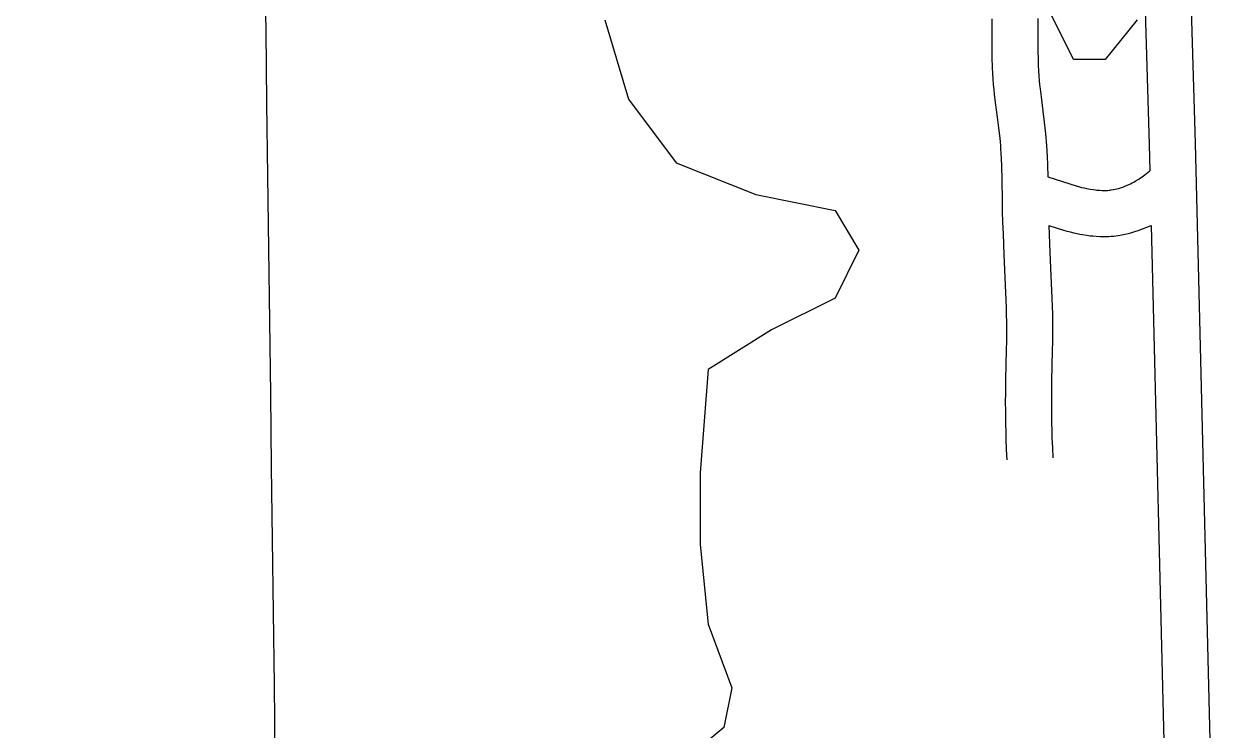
# Model space of a CAD drawing. Extents: x 3715084 to 3753216, y 488173 to 513963.
# Drawn here: x 3740252 to 3741036, y 499126 to 499585 of the extents above; entities that cross this region are included whole.
import ezdxf

# ---------------------------------------------------------------- set-up
doc = ezdxf.new("R2010")
doc.units = 0
for name, color, linetype in [('V-GRID-MAJR', 7, 'Continuous'), ('V-ROAD-CNTR', 7, 'Continuous'), ('V-SITE-VEGE', 7, 'Continuous')]:
    doc.layers.add(name, color=color, linetype=linetype)

msp = doc.modelspace()

# ---------------------------------------------------------------- linework, layer by layer
at = {"layer": 'V-GRID-MAJR'}
msp.add_spline([(3740482.536, 493855.044), (3740405.883, 499912.396), (3740329.19, 505972.83400000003), (3740252.497, 512033.283), (3740252.458, 512036.354)], degree=3, dxfattribs=at)
at = {"layer": 'V-ROAD-CNTR'}
for points in [[(3740969.1830225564, 500660.8576521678), (3740969.317022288, 500663.1566475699), (3740991.4279780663, 500229.12451563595), (3741002.652955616, 499928.8471161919), (3741015.244930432, 499507.822958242), (3741025.4749099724, 499092.72178844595), (3741033.197894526, 498829.54531480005), (3741035.873889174, 498675.03062382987), (3741034.248892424, 498602.617768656), (3741025.793909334, 498520.29593330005), (3741015.1459306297, 498461.4230510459), (3741006.684947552, 498416.8811401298), (3741003.4389540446, 498369.50223488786), (3741002.1519566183, 498325.3453232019), (3740997.651965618, 498284.508404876)], [(3740968.839023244, 500030.2879133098), (3740972.669015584, 499927.8391182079), (3740985.256990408, 499507.004959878), (3740985.679989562, 499489.8269942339)], [(3740882.6801955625, 499588.90679607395), (3740882.727195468, 499575.2548233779), (3740882.7811953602, 499568.40083708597), (3740882.859195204, 499561.5188508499), (3740882.90119512, 499559.3728551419), (3740882.97119498, 499557.22385943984), (3740883.1711945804, 499553.2328674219), (3740883.430194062, 499549.4888749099), (3740883.72619347, 499546.0148818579), (3740884.042192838, 499542.7908883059), (3740884.3671921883, 499539.775894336), (3740885.019190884, 499534.2609053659), (3740886.2301884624, 499524.81692425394), (3740887.107186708, 499517.8709381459), (3740887.6951855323, 499512.76794835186), (3740888.0781847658, 499509.0009558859), (3740888.3251842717, 499506.20596147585), (3740888.482183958, 499504.16096556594), (3740888.6781835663, 499501.0539717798), (3740888.8141832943, 499497.941978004), (3740888.965182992, 499492.91198806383), (3740889.1681825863, 499483.91800605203), (3740889.419182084, 499470.30103328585), (3740889.568181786, 499463.4150470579), (3740889.764181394, 499456.49906089), (3740890.0401808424, 499448.785076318), (3740890.6041797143, 499435.4081030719), (3740891.48617795, 499415.4621429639), (3740891.867177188, 499405.5591627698), (3740892.028176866, 499400.64717259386), (3740892.163176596, 499395.75118238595), (3740892.2351764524, 499391.99418989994), (3740892.269176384, 499388.477196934), (3740892.2741763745, 499385.1852035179), (3740892.225176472, 499378.90121608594), (3740892.13617665, 499373.3972270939), (3740891.6891775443, 499353.75826637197), (3740891.598177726, 499348.77227634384), (3740891.549177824, 499344.99328390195), (3740891.51617789, 499339.32729523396), (3740891.547177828, 499333.6343066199), (3740891.6771775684, 499325.6383226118), (3740891.820177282, 499319.64933458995), (3740891.953177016, 499315.1443435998), (3740892.1911765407, 499308.41935705), (3740892.474175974, 499301.74137040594)], [(3740912.680135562, 499588.94879599), (3740912.7271354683, 499575.4228230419), (3740912.779135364, 499568.68883650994), (3740912.855135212, 499561.982849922), (3740912.8911351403, 499560.15885357), (3740912.947135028, 499558.465856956), (3740913.119134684, 499555.01886384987), (3740913.342134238, 499551.7988702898), (3740913.6021337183, 499548.74887639), (3740913.884133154, 499545.8608821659), (3740914.1771325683, 499543.14788759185), (3740914.7951313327, 499537.930898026), (3740915.9901289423, 499528.602916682), (3740916.8911271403, 499521.466930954), (3740917.5211258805, 499516.0019418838), (3740917.9441250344, 499511.83695021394), (3740918.2231244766, 499508.677956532), (3740918.410124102, 499506.2529613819), (3740918.6361236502, 499502.6519685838), (3740918.794123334, 499499.04797579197), (3740918.955123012, 499493.7019864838), (3740919.1311226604, 499485.948001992)], [(3740919.1311226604, 499485.948001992), (3740938.270084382, 499479.932014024), (3740939.24608243, 499479.6420146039), (3740941.2340784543, 499479.10001568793), (3740942.9110751, 499478.69101650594), (3740944.37607217, 499478.37101714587), (3740945.6570696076, 499478.1190176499), (3740946.71606749, 499477.9310180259), (3740948.74106344, 499477.6220186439), (3740950.1960605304, 499477.4390190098), (3740951.238058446, 499477.330019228), (3740952.915055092, 499477.1900195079), (3740954.534051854, 499477.0970196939), (3740955.6040497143, 499477.0670197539), (3740956.5740477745, 499477.0690197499), (3740957.4800459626, 499477.09901968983), (3740958.340044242, 499477.15101958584), (3740959.14604263, 499477.2200194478), (3740959.905041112, 499477.30401927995), (3740960.5460398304, 499477.38901910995), (3740961.9790369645, 499477.6250186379), (3740963.1720345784, 499477.8670181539), (3740964.228032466, 499478.1160176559), (3740965.1490306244, 499478.3600171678), (3740965.968028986, 499478.5980166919), (3740966.638027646, 499478.80801627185), (3740967.9930249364, 499479.270015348), (3740968.893023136, 499479.60601467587), (3740970.4100201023, 499480.2240134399), (3740971.9540170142, 499480.91501205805), (3740973.1180146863, 499481.473010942), (3740974.2100125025, 499482.0230098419), (3740975.200010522, 499482.5450087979), (3740976.094008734, 499483.0370078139), (3740976.8600072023, 499483.47700693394), (3740978.403004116, 499484.41300506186), (3740979.64600163, 499485.222003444), (3740980.7089995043, 499485.95400197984), (3740981.6149976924, 499486.6100006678), (3740982.3489962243, 499487.16599955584), (3740985.679989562, 499489.8269942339)], [(3740919.835121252, 499454.2800653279), (3740920.5761197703, 499436.70210048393), (3740921.460118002, 499416.7021404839), (3740921.8491172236, 499406.6271606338), (3740922.014116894, 499401.5511707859), (3740922.1551166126, 499396.4551809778), (3740922.2331164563, 499392.4261890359), (3740922.269116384, 499388.6431966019), (3740922.274116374, 499385.09120370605), (3740922.223116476, 499378.5412168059), (3740922.130116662, 499372.81322826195), (3740921.6831175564, 499353.1422676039), (3740921.594117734, 499348.3022772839), (3740921.5471178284, 499344.71128446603), (3740921.5161178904, 499339.3212952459), (3740921.5451178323, 499333.96030596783), (3740921.6711175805, 499326.242321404), (3740921.810117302, 499320.4493329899), (3740921.9371170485, 499316.11634165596), (3740922.169116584, 499309.58735471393), (3740922.448116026, 499303.01136786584)], [(3740919.835121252, 499454.2800653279), (3740929.5041019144, 499451.2400714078), (3740931.028098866, 499450.7880723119), (3740933.730093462, 499450.0500737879), (3740936.1550886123, 499449.45907497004), (3740938.278084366, 499448.99507589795), (3740940.139080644, 499448.6290766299), (3740941.828077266, 499448.32907723), (3740944.6110717, 499447.90407807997), (3740946.764067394, 499447.63507861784), (3740948.42606407, 499447.4600789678), (3740950.807059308, 499447.2620793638), (3740953.24605443, 499447.1210796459), (3740955.222050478, 499447.06507975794), (3740957.1080467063, 499447.071079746), (3740958.8800431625, 499447.1290796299), (3740960.5300398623, 499447.2290794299), (3740962.078036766, 499447.362079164), (3740963.525033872, 499447.52207884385), (3740964.952031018, 499447.711078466), (3740967.3970261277, 499448.113077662), (3740969.5960217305, 499448.55907676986), (3740971.5100179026, 499449.0100758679), (3740973.1870145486, 499449.45407498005), (3740974.640011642, 499449.87807413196), (3740975.9600090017, 499450.290073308), (3740978.085004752, 499451.016071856), (3740986.5579878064, 499454.1770655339)], [(3740986.5579878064, 499454.1770655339), (3740995.484969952, 499091.911790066), (3741003.20595451, 498828.84531620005), (3741005.8679491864, 498675.106623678), (3741004.2829523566, 498604.4897649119), (3740996.067968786, 498524.50392488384), (3740985.647989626, 498466.8930401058), (3740976.877007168, 498420.7191324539), (3740973.4690139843, 498370.9642319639), (3740972.2000165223, 498327.42931903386), (3740967.8320252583, 498287.794398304)]]:
    msp.add_lwpolyline(points, dxfattribs=at)
at = {"layer": 'V-SITE-VEGE'}
for points in [[(3740977.348, 499588.251), (3740956.649, 499562.362), (3740935.95, 499562.362), (3740920.426, 499593.428)], [(3740630.6380000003, 499588.251), (3740646.162, 499536.473), (3740677.21, 499495.052), (3740728.958, 499474.341)], [(3740728.958, 499474.341), (3740780.705, 499463.98600000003), (3740796.231, 499438.097), (3740780.705, 499407.031), (3740739.309, 499386.322), (3740697.909, 499360.433), (3740692.733, 499293.124), (3740692.733, 499246.523), (3740697.909, 499194.748), (3740713.435, 499153.325), (3740708.257, 499127.438), (3740677.21, 499101.55)]]:
    msp.add_lwpolyline(points, dxfattribs=at)

doc.saveas('drawing.dxf')
